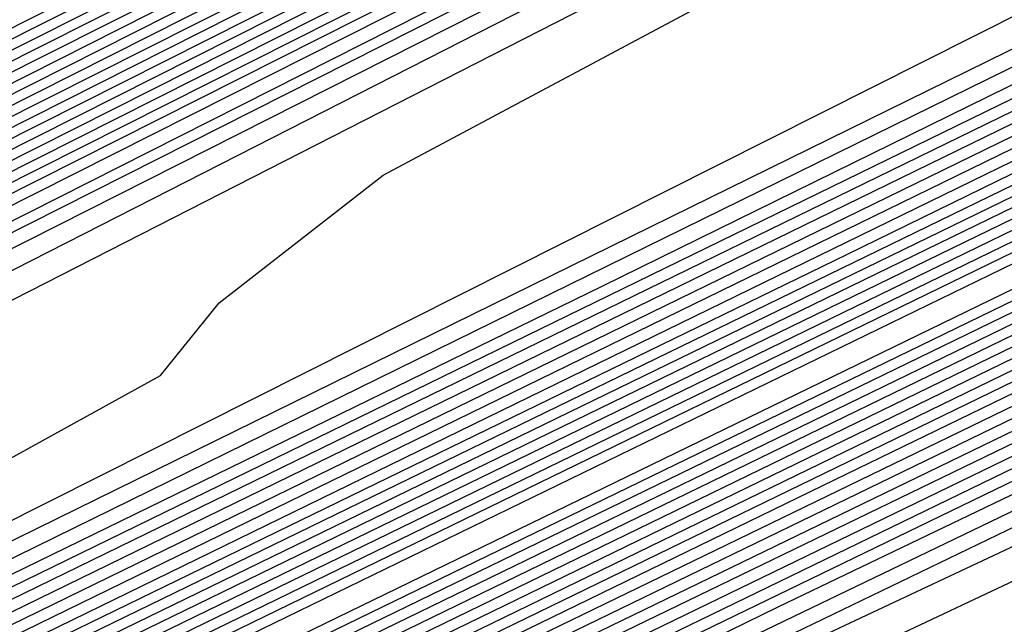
# Model space of a CAD drawing. Extents: x 3249832 to 3255657, y 13789405 to 13793316.
# Tile 485 of 656: x 3254736.616 to 3254738.053, y 13790597.997 to 13790598.88. Entities that reach past the tile are written whole.
import ezdxf

# ---------------------------------------------------------------- set-up
doc = ezdxf.new("R2010")
doc.units = 0
doc.header["$LTSCALE"] = 100
doc.header["$MEASUREMENT"] = 0
for name, color, linetype in [('GRATIO_CON', 10, 'CONTINUOUS'), ('GRATIO_ICON', 7, 'CONTINUOUS'), ('TARGETS_EAST', 7, 'CONTINUOUS')]:
    doc.layers.add(name, color=color, linetype=linetype)

# ---------------------------------------------------------------- blocks, each defined once
blk = doc.blocks.new('Gratio_032316_contours')
at = {"layer": 'GRATIO_CON', "color": 1, "linetype": 'Continuous', "flags": 128}
for points in [[(3254642.139, 13790551.7053), (3254660.6124, 13790560.6687), (3254682.3072, 13790571.2723), (3254700.7352, 13790580.305), (3254711.0317, 13790585.3564), (3254714.825, 13790587.2199), (3254715.3665, 13790587.4896), (3254715.3659, 13790587.4937), (3254715.3657, 13790587.4969), (3254715.3666, 13790587.4975), (3254715.9081, 13790587.7572), (3254719.6861, 13790589.589), (3254729.9352, 13790594.5687), (3254748.2689, 13790603.4881), (3254769.8147, 13790614.0012), (3254788.079, 13790622.9777)], [(3254643.9573, 13790552.6097), (3254661.9705, 13790561.3498), (3254683.1246, 13790571.6892), (3254701.0934, 13790580.4969), (3254711.1333, 13790585.4226), (3254714.8321, 13790587.2398), (3254715.3601, 13790587.5029), (3254715.3596, 13790587.5069), (3254715.3595, 13790587.5098), (3254715.3603, 13790587.5104), (3254715.8805, 13790587.7597), (3254719.5093, 13790589.5191), (3254729.3537, 13790594.3022), (3254746.9632, 13790602.8693), (3254767.6581, 13790612.9672), (3254785.2011, 13790621.5892)], [(3254645.7757, 13790553.5142), (3254663.3285, 13790562.0309), (3254683.9419, 13790572.1067), (3254701.4513, 13790580.6909), (3254711.2342, 13790585.4933), (3254714.8385, 13790587.2659), (3254715.3542, 13790587.5212), (3254715.853, 13790587.7617), (3254719.3325, 13790589.4492), (3254728.7721, 13790594.0356), (3254745.6576, 13790602.2505), (3254765.5015, 13790611.9331), (3254782.3232, 13790620.2006)], [(3254647.5941, 13790554.4186), (3254664.6865, 13790562.712), (3254684.7593, 13790572.5235), (3254701.8095, 13790580.8826), (3254711.336, 13790585.5591), (3254714.8458, 13790587.2852), (3254715.348, 13790587.5339), (3254715.8254, 13790587.7641), (3254719.1557, 13790589.3793), (3254728.1905, 13790593.7691), (3254744.3519, 13790601.6317), (3254763.3449, 13790610.8991), (3254779.4453, 13790618.8121)], [(3254651.2308, 13790556.2274), (3254667.4026, 13790564.0741), (3254686.3942, 13790573.3572), (3254702.526, 13790581.266), (3254711.5395, 13790585.6907), (3254714.8603, 13790587.3239), (3254715.3355, 13790587.5594), (3254715.7702, 13790587.7691), (3254718.8022, 13790589.2396), (3254727.0274, 13790593.236), (3254741.7406, 13790600.3941), (3254759.0318, 13790608.8311), (3254773.6894, 13790616.035)], [(3254653.0492, 13790557.1319), (3254668.7606, 13790564.7552), (3254687.2116, 13790573.774), (3254702.8843, 13790581.4577), (3254711.6412, 13790585.7564), (3254714.8676, 13790587.3433), (3254715.3293, 13790587.5721), (3254715.7426, 13790587.7716), (3254718.6254, 13790589.1697), (3254726.4458, 13790592.9695), (3254740.435, 13790599.7753), (3254756.8752, 13790607.7971), (3254770.8115, 13790614.6465), (3254778.5294, 13790618.5309)], [(3254646.2517, 13790553.9528), (3254654.8675, 13790558.0363), (3254670.1186, 13790565.4362), (3254688.0291, 13790574.1908), (3254703.2426, 13790581.6494), (3254711.743, 13790585.8222), (3254714.8749, 13790587.3627), (3254715.3231, 13790587.5848), (3254715.7151, 13790587.774), (3254718.4486, 13790589.0998), (3254725.8643, 13790592.703), (3254739.1294, 13790599.1565), (3254754.7186, 13790606.7631), (3254767.9336, 13790613.258), (3254775.252, 13790616.9413)], [(3254648.3232, 13790554.9771), (3254656.6859, 13790558.9407), (3254671.4766, 13790566.1173), (3254688.8465, 13790574.6076), (3254703.6008, 13790581.8411), (3254711.8447, 13790585.888), (3254714.8821, 13790587.382), (3254715.3169, 13790587.5976), (3254715.6875, 13790587.7765), (3254718.2718, 13790589.03), (3254725.2827, 13790592.4364), (3254737.8237, 13790598.5377), (3254752.562, 13790605.7291), (3254765.0557, 13790611.8694), (3254771.9746, 13790615.3518)], [(3254652.466, 13790557.0257), (3254660.3226, 13790560.7496), (3254674.1927, 13790567.4794), (3254690.4813, 13790575.4413), (3254704.3173, 13790582.2246), (3254712.0482, 13790586.0196), (3254714.8967, 13790587.4207), (3254715.3044, 13790587.623), (3254715.6323, 13790587.7815), (3254717.9183, 13790588.8903), (3254724.1196, 13790591.9033), (3254735.2124, 13790597.3001), (3254748.2489, 13790603.6611), (3254759.2998, 13790609.0924), (3254765.4198, 13790612.1726), (3254767.5973, 13790613.3706), (3254767.8046, 13790613.628), (3254767.8447, 13790613.807), (3254768.8446, 13790614.4523), (3254771.7623, 13790616.0293)], [(3254651.241, 13790556.5836), (3254654.5375, 13790558.0501), (3254662.141, 13790561.654), (3254675.5507, 13790568.1605), (3254691.2988, 13790575.8581), (3254704.6756, 13790582.4163), (3254712.1499, 13790586.0854), (3254714.904, 13790587.4401), (3254715.2982, 13790587.6357), (3254715.6047, 13790587.7839), (3254717.7415, 13790588.8204), (3254723.538, 13790591.6368), (3254733.9068, 13790596.6813), (3254746.0923, 13790602.627), (3254756.4219, 13790607.7038), (3254762.1424, 13790610.583), (3254764.1778, 13790611.7028), (3254764.3715, 13790611.9434), (3254764.4337, 13790612.1232), (3254765.5415, 13790612.8137), (3254768.7386, 13790614.5249), (3254774.566, 13790617.5186)], [(3254651.548, 13790556.8702), (3254653.3699, 13790557.6315), (3254656.6089, 13790559.0744), (3254663.9594, 13790562.5584), (3254676.9087, 13790568.8416), (3254692.1162, 13790576.2749), (3254705.0338, 13790582.608), (3254712.2517, 13790586.1512), (3254714.9112, 13790587.4594), (3254715.292, 13790587.6484), (3254715.5771, 13790587.7864), (3254717.5647, 13790588.7505), (3254722.9564, 13790591.3703), (3254732.6011, 13790596.0625), (3254743.9357, 13790601.593), (3254753.544, 13790606.3153), (3254758.865, 13790608.9934), (3254760.7582, 13790610.035), (3254760.9385, 13790610.2589), (3254761.0228, 13790610.4394), (3254762.2384, 13790611.1751), (3254765.7149, 13790613.0205), (3254772.0375, 13790616.2604)], [(3254678.2668, 13790569.5227), (3254692.9336, 13790576.6918), (3254705.3921, 13790582.7997), (3254712.3534, 13790586.217), (3254714.9185, 13790587.4788), (3254715.2858, 13790587.6612), (3254715.5496, 13790587.7889), (3254717.3879, 13790588.6807), (3254722.3749, 13790591.1037), (3254731.2955, 13790595.4436), (3254741.7791, 13790600.559), (3254750.666, 13790604.9267), (3254755.5876, 13790607.4038), (3254757.3387, 13790608.3672), (3254757.5054, 13790608.5743), (3254757.6118, 13790608.7556), (3254758.9353, 13790609.5366), (3254762.6912, 13790611.5161), (3254769.509, 13790615.0021), (3254777.6739, 13790619.1394)], [(3254680.9828, 13790570.8848), (3254694.5684, 13790577.5253), (3254706.1082, 13790583.1826), (3254712.556, 13790586.3474), (3254714.9315, 13790587.5159), (3254715.271, 13790587.6858), (3254715.2714, 13790587.6881), (3254715.2722, 13790587.6892), (3254715.2732, 13790587.689), (3254715.4944, 13790587.7945), (3254717.0344, 13790588.541), (3254721.2117, 13790590.5707), (3254728.6842, 13790594.206), (3254737.4659, 13790598.491), (3254744.9102, 13790602.1497), (3254749.0328, 13790604.2246), (3254750.4996, 13790605.0316), (3254750.6393, 13790605.2051), (3254750.7899, 13790605.388), (3254752.329, 13790606.2594), (3254756.6438, 13790608.5072), (3254764.4521, 13790612.4857), (3254773.7947, 13790617.2146)], [(3254682.3408, 13790571.5658), (3254695.3858, 13790577.9421), (3254706.4664, 13790583.3743), (3254712.6576, 13790586.4132), (3254714.9386, 13790587.5352), (3254715.2646, 13790587.6983), (3254715.2651, 13790587.7006), (3254715.2659, 13790587.7017), (3254715.267, 13790587.7016), (3254715.4668, 13790587.797), (3254716.8576, 13790588.4711), (3254720.6302, 13790590.3041), (3254727.3786, 13790593.5872), (3254735.3094, 13790597.457), (3254742.0323, 13790600.7611), (3254745.7554, 13790602.635), (3254747.0801, 13790603.3639), (3254747.2062, 13790603.5205), (3254747.379, 13790603.7042), (3254749.0259, 13790604.6209), (3254753.6201, 13790607.0028), (3254761.9237, 13790611.2275), (3254771.8551, 13790616.2521)], [(3254683.6989, 13790572.2469), (3254696.2032, 13790578.3589), (3254706.8246, 13790583.566), (3254712.7593, 13790586.4789), (3254714.9457, 13790587.5545), (3254715.2583, 13790587.7108), (3254715.2588, 13790587.7131), (3254715.2597, 13790587.7142), (3254715.2608, 13790587.7142), (3254715.4392, 13790587.7994), (3254716.6808, 13790588.4013), (3254720.0486, 13790590.0376), (3254726.0729, 13790592.9684), (3254733.1528, 13790596.423), (3254739.1543, 13790599.3726), (3254742.478, 13790601.0454), (3254743.6606, 13790601.6961), (3254743.7731, 13790601.8359), (3254743.968, 13790602.0204), (3254745.7228, 13790602.9823), (3254750.5964, 13790605.4984), (3254759.3952, 13790609.9692), (3254769.9155, 13790615.2897), (3254779.2011, 13790619.9784)], [(3254685.0569, 13790572.928), (3254697.0206, 13790578.7757), (3254707.1829, 13790583.7577), (3254712.8609, 13790586.5447), (3254714.9528, 13790587.5738), (3254715.2519, 13790587.7234), (3254715.2526, 13790587.7256), (3254715.2535, 13790587.7267), (3254715.2546, 13790587.7269), (3254715.4116, 13790587.8019), (3254716.504, 13790588.3314), (3254719.4671, 13790589.7711), (3254724.7673, 13790592.3496), (3254730.9962, 13790595.389), (3254736.2764, 13790597.9841), (3254739.2006, 13790599.4558), (3254740.241, 13790600.0283), (3254740.3401, 13790600.1513), (3254740.5571, 13790600.3366), (3254742.4197, 13790601.3437), (3254747.5727, 13790603.994), (3254756.8668, 13790608.711), (3254767.9759, 13790614.3273), (3254777.7802, 13790619.2776)], [(3254687.7729, 13790574.2901), (3254698.6554, 13790579.6094), (3254707.8993, 13790584.1411), (3254713.0642, 13790586.6762), (3254714.9671, 13790587.6123), (3254715.2393, 13790587.7484), (3254715.24, 13790587.7505), (3254715.241, 13790587.7518), (3254715.2422, 13790587.7521), (3254715.3565, 13790587.8068), (3254716.1504, 13790588.1917), (3254718.3039, 13790589.238), (3254722.156, 13790591.112), (3254726.683, 13790593.3209), (3254730.5206, 13790595.207), (3254732.6458, 13790596.2766), (3254733.4019, 13790596.6927), (3254733.4739, 13790596.7821), (3254733.7351, 13790596.969), (3254735.8135, 13790598.0666), (3254741.5253, 13790600.9852), (3254751.8099, 13790606.1945), (3254764.0967, 13790612.4024), (3254774.9383, 13790617.8759)], [(3254689.131, 13790574.9712), (3254699.4729, 13790580.0262), (3254708.2575, 13790584.3328), (3254713.1658, 13790586.742), (3254714.9742, 13790587.6316), (3254715.2329, 13790587.761), (3254715.2337, 13790587.763), (3254715.2348, 13790587.7643), (3254715.2359, 13790587.7648), (3254715.3289, 13790587.8092), (3254715.9737, 13790588.1218), (3254717.7224, 13790588.9714), (3254720.8504, 13790590.4932), (3254724.5264, 13790592.2869), (3254727.6426, 13790593.8185), (3254729.3684, 13790594.687), (3254729.9824, 13790595.0249), (3254730.0409, 13790595.0975), (3254730.3242, 13790595.2852), (3254732.5104, 13790596.428), (3254738.5016, 13790599.4807), (3254749.2814, 13790604.9363), (3254762.1571, 13790611.44), (3254773.5174, 13790617.1751)], [(3254690.489, 13790575.6522), (3254700.2903, 13790580.443), (3254708.6157, 13790584.5245), (3254713.2674, 13790586.8077), (3254714.9813, 13790587.6509), (3254715.2266, 13790587.7735), (3254715.2275, 13790587.7755), (3254715.2286, 13790587.7768), (3254715.2297, 13790587.7774), (3254715.3013, 13790587.8117), (3254715.7969, 13790588.0519), (3254717.1408, 13790588.7049), (3254719.5447, 13790589.8744), (3254722.3699, 13790591.2529), (3254724.7647, 13790592.4299), (3254726.091, 13790593.0974), (3254726.5629, 13790593.3571), (3254726.6078, 13790593.4129), (3254726.9132, 13790593.6014), (3254729.2072, 13790594.7894), (3254735.4779, 13790597.9763), (3254746.753, 13790603.6781), (3254760.2175, 13790610.4776), (3254772.0965, 13790616.4743)], [(3254691.847, 13790576.3333), (3254701.1077, 13790580.8598), (3254708.9739, 13790584.7162), (3254713.3691, 13790586.8735), (3254714.9885, 13790587.6701), (3254715.2202, 13790587.7861), (3254715.2212, 13790587.788), (3254715.2224, 13790587.7893), (3254715.2235, 13790587.79), (3254715.2737, 13790587.8141), (3254715.6201, 13790587.9821), (3254716.5592, 13790588.4384), (3254718.2391, 13790589.2556), (3254720.2133, 13790590.2189), (3254721.8868, 13790591.0414), (3254722.8136, 13790591.5079), (3254723.1433, 13790591.6893), (3254723.1747, 13790591.7283), (3254723.5023, 13790591.9176), (3254725.9041, 13790593.1509), (3254732.4543, 13790596.4719), (3254744.2245, 13790602.4199), (3254758.2779, 13790609.5152)], [(3254687.5981, 13790574.316), (3254694.5631, 13790577.6954), (3254702.7425, 13790581.6935), (3254709.6903, 13790585.0996), (3254713.5723, 13790587.005), (3254715.0027, 13790587.7087), (3254715.2076, 13790587.8111), (3254715.2155, 13790587.8162), (3254715.2646, 13790587.8408), (3254715.3952, 13790587.9046), (3254715.6275, 13790588.0179), (3254715.8997, 13790588.1512), (3254716.1297, 13790588.2654), (3254716.6303, 13790588.5199), (3254719.2939, 13790589.8681), (3254726.4082, 13790593.462), (3254739.168, 13790599.9031), (3254754.3988, 13790607.5903), (3254767.8337, 13790614.3719), (3254776.2164, 13790618.6078)], [(3254651.0069, 13790556.9616), (3254655.5123, 13790559.1072), (3254661.3217, 13790561.894), (3254668.1197, 13790565.1602), (3254674.8023, 13790568.3631), (3254680.0684, 13790570.8643), (3254683.1747, 13790572.3015), (3254685.6089, 13790573.4148), (3254689.4165, 13790575.2204), (3254695.9211, 13790578.3765), (3254703.5599, 13790582.1103), (3254710.0485, 13790585.2913), (3254713.674, 13790587.0708), (3254715.0098, 13790587.728), (3254715.2012, 13790587.8237), (3254715.5767, 13790588.0145), (3254718.1988, 13790589.3384), (3254725.3135, 13790592.9288), (3254738.0825, 13790599.3724), (3254753.3307, 13790607.0675), (3254766.7985, 13790613.8657), (3254775.2332, 13790618.1281)], [(3254651.9652, 13790557.4392), (3254656.6382, 13790559.6653), (3254662.6638, 13790562.5558), (3254669.7147, 13790565.9438), (3254676.6453, 13790569.2668), (3254682.1055, 13790571.8639), (3254685.3036, 13790573.3493), (3254687.6804, 13790574.4392), (3254691.2349, 13790576.1249), (3254697.2791, 13790579.0576), (3254704.3773, 13790582.5271), (3254710.4067, 13790585.483), (3254713.7756, 13790587.1366), (3254715.0169, 13790587.7472), (3254715.1948, 13790587.8363), (3254715.5637, 13790588.0238), (3254718.1399, 13790589.3246), (3254725.1298, 13790592.8522), (3254737.6771, 13790599.1838), (3254752.6727, 13790606.7516), (3254765.9448, 13790613.4511), (3254774.3039, 13790617.6754)], [(3254652.9236, 13790557.9168), (3254657.7641, 13790560.2233), (3254664.0059, 13790563.2177), (3254671.3097, 13790566.7274), (3254678.4883, 13790570.1706), (3254684.1427, 13790572.8635), (3254687.4325, 13790574.3972), (3254689.7518, 13790575.4635), (3254693.0532, 13790577.0293), (3254698.6371, 13790579.7386), (3254705.1948, 13790582.9439), (3254710.7649, 13790585.6747), (3254713.8772, 13790587.2023), (3254715.024, 13790587.7665), (3254715.1884, 13790587.8489), (3254715.5508, 13790588.0331), (3254718.0809, 13790589.3107), (3254724.9462, 13790592.7755), (3254737.2717, 13790598.9953), (3254752.0148, 13790606.4357), (3254765.0911, 13790613.0365), (3254773.3746, 13790617.2228)], [(3254651.3, 13790557.2133), (3254654.8403, 13790558.872), (3254660.0158, 13790561.3394), (3254666.6901, 13790564.5414), (3254674.4997, 13790568.2945), (3254682.1743, 13790571.9781), (3254688.2171, 13790574.8626), (3254691.6904, 13790576.4929), (3254693.8947, 13790577.5121), (3254696.69, 13790578.8381), (3254701.3532, 13790581.1008), (3254706.8296, 13790583.7776), (3254711.4814, 13790586.0581), (3254714.0805, 13790587.3339), (3254715.0382, 13790587.8051), (3254715.1756, 13790587.8741), (3254715.5248, 13790588.0517), (3254717.9631, 13790589.2831), (3254724.5788, 13790592.6221), (3254736.4608, 13790598.6182), (3254750.699, 13790605.8039), (3254763.3837, 13790612.2073), (3254771.5159, 13790616.3175)], [(3254652.1439, 13790557.6356), (3254655.7986, 13790559.3495), (3254661.1417, 13790561.8975), (3254668.0321, 13790565.2032), (3254676.0946, 13790569.078), (3254684.0173, 13790572.8819), (3254690.2542, 13790575.8622), (3254693.8193, 13790577.5407), (3254695.9661, 13790578.5364), (3254698.5083, 13790579.7426), (3254702.7112, 13790581.7819), (3254707.647, 13790584.1944), (3254711.8396, 13790586.2498), (3254714.1821, 13790587.3996), (3254715.0454, 13790587.8244), (3254715.1692, 13790587.8867), (3254715.5119, 13790588.061), (3254717.9042, 13790589.2693), (3254724.3952, 13790592.5454), (3254736.0554, 13790598.4297), (3254750.0411, 13790605.488), (3254762.53, 13790611.7927), (3254770.5866, 13790615.8649), (3254774.8217, 13790618.021)], [(3254692.2914, 13790576.8618), (3254695.9482, 13790578.5886), (3254698.0375, 13790579.5607), (3254700.3267, 13790580.647), (3254704.0693, 13790582.4629), (3254708.4644, 13790584.6112), (3254712.1978, 13790586.4415), (3254714.2838, 13790587.4654), (3254715.0525, 13790587.8436), (3254715.1628, 13790587.899), (3254715.1638, 13790587.9005), (3254715.1651, 13790587.902), (3254715.1662, 13790587.9033), (3254715.5018, 13790588.0733), (3254717.8471, 13790589.2573), (3254724.2124, 13790592.4695), (3254735.6502, 13790598.2414), (3254749.3832, 13790605.1722), (3254761.6763, 13790611.3781), (3254769.6572, 13790615.4123), (3254773.9041, 13790617.5743)], [(3254687.7034, 13790574.6894), (3254694.3286, 13790577.8614), (3254698.0771, 13790579.6365), (3254700.109, 13790580.5851), (3254702.1451, 13790581.5514), (3254705.4273, 13790583.144), (3254709.2818, 13790585.0281), (3254712.556, 13790586.6332), (3254714.3854, 13790587.5311), (3254715.0596, 13790587.8629), (3254715.1564, 13790587.9115), (3254715.1574, 13790587.913), (3254715.1587, 13790587.9145), (3254715.1597, 13790587.9158), (3254715.4888, 13790588.0826), (3254717.7882, 13790589.2435), (3254724.0287, 13790592.3929), (3254735.2448, 13790598.0529), (3254748.7253, 13790604.8563), (3254760.8226, 13790610.9635), (3254768.7279, 13790614.9597), (3254772.9866, 13790617.1276)], [(3254691.3894, 13790576.4969), (3254698.4029, 13790579.8606), (3254702.3349, 13790581.7322), (3254704.2518, 13790582.6337), (3254705.7818, 13790583.3603), (3254708.1433, 13790584.5061), (3254710.9167, 13790585.8617), (3254713.2724, 13790587.0166), (3254714.5887, 13790587.6627), (3254715.0738, 13790587.9014), (3254715.1436, 13790587.9366), (3254715.1446, 13790587.938), (3254715.1458, 13790587.9395), (3254715.1469, 13790587.941), (3254715.4628, 13790588.1013), (3254717.6703, 13790589.2159), (3254723.6614, 13790592.2395), (3254734.4339, 13790597.6758), (3254747.4094, 13790604.2245), (3254759.1152, 13790610.1344), (3254766.8692, 13790614.0544), (3254771.1515, 13790616.2343)], [(3254684.0695, 13790572.9958), (3254693.2324, 13790577.4007), (3254700.4401, 13790580.8601), (3254704.4638, 13790582.78), (3254706.3233, 13790583.658), (3254707.6001, 13790584.2647), (3254709.5014, 13790585.1872), (3254711.7343, 13790586.2788), (3254713.6314, 13790587.2092), (3254714.6921, 13790587.7304), (3254715.0837, 13790587.9238), (3254715.1405, 13790587.9531), (3254715.4499, 13790588.1105), (3254717.6114, 13790589.2021), (3254723.4777, 13790592.1629), (3254734.0285, 13790597.4873), (3254746.7515, 13790603.9086), (3254758.2615, 13790609.7198), (3254765.9399, 13790613.6018), (3254770.2339, 13790615.7876), (3254772.3576, 13790616.8983)], [(3254685.6645, 13790573.7793), (3254695.0754, 13790578.3044), (3254702.4773, 13790581.8597), (3254706.5928, 13790583.8279), (3254708.3947, 13790584.6823), (3254709.4185, 13790585.1691), (3254710.8594, 13790585.8683), (3254712.5517, 13790586.6956), (3254713.9896, 13790587.4009), (3254714.7937, 13790587.7962), (3254715.0908, 13790587.9432), (3254715.1341, 13790587.9658), (3254715.4369, 13790588.1198), (3254717.5524, 13790589.1883), (3254723.294, 13790592.0862), (3254733.6231, 13790597.2988), (3254746.0936, 13790603.5927), (3254757.4078, 13790609.3052), (3254765.0105, 13790613.1491), (3254769.3164, 13790615.3409), (3254771.4825, 13790616.4728)], [(3254687.2595, 13790574.5629), (3254696.9184, 13790579.2082), (3254704.5144, 13790582.8593), (3254708.7217, 13790584.8757), (3254710.4661, 13790585.7067), (3254711.2369, 13790586.0736), (3254712.2174, 13790586.5494), (3254713.3691, 13790587.1124), (3254714.3478, 13790587.5926), (3254714.8953, 13790587.862), (3254715.0978, 13790587.9625), (3254715.1276, 13790587.9785), (3254715.4239, 13790588.1292), (3254717.4935, 13790589.1745), (3254723.1104, 13790592.0095), (3254733.2176, 13790597.1102), (3254745.4357, 13790603.2768), (3254756.5541, 13790608.8906), (3254764.0812, 13790612.6965), (3254768.3988, 13790614.8943), (3254770.6075, 13790616.0472), (3254771.7108, 13790616.6657)], [(3254690.4495, 13790576.13), (3254700.6044, 13790581.0157), (3254708.5888, 13790584.8585), (3254712.9795, 13790586.9715), (3254714.609, 13790587.7553), (3254714.8736, 13790587.8824), (3254714.9335, 13790587.9115), (3254715.004, 13790587.9462), (3254715.0642, 13790587.9761), (3254715.0986, 13790587.9937), (3254715.112, 13790588.0013), (3254715.1148, 13790588.0038), (3254715.3979, 13790588.1479), (3254717.3756, 13790589.147), (3254722.743, 13790591.8562), (3254732.4068, 13790596.7332), (3254744.1198, 13790602.645), (3254754.8468, 13790608.0614), (3254762.2225, 13790611.7913), (3254766.5637, 13790614.0009), (3254768.8573, 13790615.1961), (3254770.0169, 13790615.8415), (3254770.6619, 13790616.237), (3254771.3382, 13790616.6417)], [(3254691.3246, 13790576.5671), (3254701.2561, 13790581.3455), (3254709.0349, 13790585.09), (3254713.3077, 13790587.1475), (3254714.8826, 13790587.9066), (3254715.1084, 13790588.0164), (3254715.3849, 13790588.1572), (3254717.3167, 13790589.1332), (3254722.5594, 13790591.7795), (3254732.0013, 13790596.5446), (3254743.4619, 13790602.3291), (3254753.9931, 13790607.6468), (3254761.2932, 13790611.3386), (3254765.6461, 13790613.5543), (3254767.9823, 13790614.7706), (3254769.17, 13790615.4294), (3254769.8305, 13790615.8319), (3254770.5233, 13790616.2441), (3254771.6468, 13790616.8582)]]:
    blk.add_lwpolyline(points, dxfattribs=at)
at = {"layer": 'GRATIO_CON', "color": 5, "linetype": 'Continuous', "flags": 128}
for points in [[(3254645.4599, 13790553.036), (3254663.069, 13790561.7623), (3254683.7862, 13790571.9554), (3254701.3959, 13790580.5965), (3254711.2365, 13790585.4241), (3254714.8618, 13790587.205), (3254715.3792, 13790587.4629), (3254715.3785, 13790587.4674), (3254715.3782, 13790587.4709), (3254715.379, 13790587.4719), (3254715.9133, 13790587.7279), (3254719.64, 13790589.5343), (3254729.7495, 13790594.4457), (3254747.8375, 13790603.2357), (3254769.1201, 13790613.5531), (3254787.2186, 13790622.2657)], [(3254649.9599, 13790555.2348), (3254666.4373, 13790563.4004), (3254685.823, 13790572.9383), (3254702.301, 13790581.0241), (3254711.5092, 13790585.5415), (3254714.9015, 13790587.208), (3254715.3856, 13790587.4496), (3254715.3848, 13790587.4542), (3254715.3844, 13790587.458), (3254715.3852, 13790587.4591), (3254715.9013, 13790587.7061), (3254719.4996, 13790589.4499), (3254729.2606, 13790594.1916), (3254746.7248, 13790602.6782), (3254767.2733, 13790612.6396), (3254784.7474, 13790621.0516)], [(3254645.8078, 13790553.0477), (3254654.4599, 13790557.4337), (3254669.8056, 13790565.0385), (3254687.8597, 13790573.9222), (3254703.2055, 13790581.4548), (3254711.7805, 13790585.6657), (3254714.9395, 13790587.2206), (3254715.3915, 13790587.4448), (3254715.8892, 13790587.6839), (3254719.3592, 13790589.3654), (3254728.7717, 13790593.9374), (3254745.612, 13790602.1206), (3254765.4264, 13790611.7261), (3254782.2763, 13790619.8376)], [(3254650.9146, 13790555.5543), (3254658.9599, 13790559.6325), (3254673.1739, 13790566.6765), (3254689.8966, 13790574.9051), (3254704.1107, 13790581.8824), (3254712.0533, 13790585.783), (3254714.9794, 13790587.2235), (3254715.3982, 13790587.4313), (3254715.8776, 13790587.6614), (3254719.2191, 13790589.2805), (3254728.2829, 13790593.683), (3254744.4993, 13790601.563), (3254763.5796, 13790610.8126), (3254779.8051, 13790618.6235)], [(3254649.0895, 13790554.2614), (3254654.3182, 13790556.9458), (3254657.5919, 13790558.6919), (3254661.1283, 13790560.5677), (3254667.9599, 13790564.0302), (3254679.9106, 13790569.9526), (3254693.9704, 13790576.8709), (3254705.921, 13790582.737), (3254712.5988, 13790586.0165), (3254715.0585, 13790587.2285), (3254715.4093, 13790587.4057), (3254715.4091, 13790587.4086), (3254715.4097, 13790587.4091), (3254715.4114, 13790587.4072), (3254715.8544, 13790587.617), (3254718.939, 13790589.1106), (3254727.3053, 13790593.1741), (3254742.2739, 13790600.4477), (3254759.8859, 13790608.9855), (3254774.8628, 13790616.1954)], [(3254652.9316, 13790556.1611), (3254659.0279, 13790559.2737), (3254662.7531, 13790561.2358), (3254666.2352, 13790563.0744), (3254672.4599, 13790566.2291), (3254683.2789, 13790571.5906), (3254696.0073, 13790577.8537), (3254706.8262, 13790583.1644), (3254712.8717, 13790586.1333), (3254715.0984, 13790587.2306), (3254715.416, 13790587.3911), (3254715.416, 13790587.3939), (3254715.4167, 13790587.3946), (3254715.4184, 13790587.393), (3254715.843, 13790587.5942), (3254718.799, 13790589.0255), (3254726.8166, 13790592.9197), (3254741.1612, 13790599.8901), (3254758.039, 13790608.072), (3254772.3917, 13790614.9813)], [(3254648.5889, 13790553.912), (3254656.7738, 13790558.0608), (3254663.7375, 13790561.6017), (3254667.9142, 13790563.7796), (3254671.342, 13790565.581), (3254676.9599, 13790568.4279), (3254686.6472, 13790573.2286), (3254698.0442, 13790578.8366), (3254707.7315, 13790583.5918), (3254713.1445, 13790586.2502), (3254715.1383, 13790587.2327), (3254715.4228, 13790587.3765), (3254715.4229, 13790587.3793), (3254715.4236, 13790587.3802), (3254715.4253, 13790587.3788), (3254715.8315, 13790587.5713), (3254718.659, 13790588.9404), (3254726.3278, 13790592.6653), (3254740.0485, 13790599.3324), (3254756.1922, 13790607.1585), (3254769.9205, 13790613.7673), (3254777.6832, 13790617.4194)], [(3254651.4104, 13790555.3035), (3254660.616, 13790559.9605), (3254668.4472, 13790563.9297), (3254673.0754, 13790566.3235), (3254676.4489, 13790568.0877), (3254681.4599, 13790570.6267), (3254690.0155, 13790574.8666), (3254700.0811, 13790579.8195), (3254708.6367, 13790584.0191), (3254713.4173, 13790586.367), (3254715.1783, 13790587.2348), (3254715.4296, 13790587.362), (3254715.4297, 13790587.3647), (3254715.4306, 13790587.3657), (3254715.4323, 13790587.3646), (3254715.8201, 13790587.5485), (3254718.5189, 13790588.8554), (3254725.8391, 13790592.4108), (3254738.9357, 13790598.7748), (3254754.3453, 13790606.2449), (3254767.4494, 13790612.5532), (3254774.8722, 13790616.0455)], [(3254647.5106, 13790553.2224), (3254657.0534, 13790558.0863), (3254668.3003, 13790563.7598), (3254677.8665, 13790568.5857), (3254683.3978, 13790571.4112), (3254686.6626, 13790573.101), (3254690.46, 13790575.0244), (3254696.7522, 13790578.1426), (3254704.1549, 13790581.7852), (3254710.4471, 13790584.8739), (3254713.963, 13790586.6006), (3254715.2582, 13790587.2389), (3254715.4431, 13790587.3328), (3254715.4435, 13790587.3354), (3254715.4445, 13790587.3367), (3254715.4462, 13790587.3361), (3254715.7971, 13790587.5028), (3254718.2389, 13790588.6852), (3254724.8615, 13790591.9019), (3254736.7103, 13790597.6595), (3254750.6516, 13790604.4179), (3254762.5071, 13790610.1251), (3254769.2501, 13790613.2977), (3254772.4608, 13790614.7267)], [(3254691.7695, 13790575.6077), (3254694.96, 13790577.2233), (3254700.1205, 13790579.7806), (3254706.1918, 13790582.7681), (3254711.3523, 13790585.3012), (3254714.2359, 13790586.7174), (3254715.2981, 13790587.241), (3254715.4499, 13790587.3183), (3254715.4504, 13790587.3208), (3254715.4515, 13790587.3223), (3254715.4532, 13790587.3219), (3254715.7857, 13790587.4799), (3254718.0989, 13790588.6002), (3254724.3728, 13790591.6475), (3254735.5976, 13790597.1019), (3254748.8048, 13790603.5044), (3254760.036, 13790608.911), (3254766.439, 13790611.9238), (3254769.587, 13790613.3281), (3254772.1591, 13790614.4553)], [(3254687.2858, 13790573.2417), (3254693.7202, 13790576.4989), (3254696.8763, 13790578.1144), (3254699.46, 13790579.4221), (3254703.4888, 13790581.4187), (3254708.2287, 13790583.751), (3254712.2575, 13790585.7286), (3254714.5087, 13790586.8342), (3254715.338, 13790587.2431), (3254715.4567, 13790587.3037), (3254715.4573, 13790587.3062), (3254715.4584, 13790587.3078), (3254715.4602, 13790587.3077), (3254715.7742, 13790587.4571), (3254717.9589, 13790588.5151), (3254723.884, 13790591.393), (3254734.4849, 13790596.5443), (3254746.9579, 13790602.5908), (3254757.5648, 13790607.6969), (3254763.628, 13790610.5499), (3254766.7132, 13790611.9296), (3254769.4468, 13790613.139), (3254773.8018, 13790615.1582)], [(3254691.9954, 13790575.5697), (3254698.8813, 13790579.0427), (3254701.9832, 13790580.621), (3254703.96, 13790581.621), (3254706.8571, 13790583.0567), (3254710.2655, 13790584.7338), (3254713.1627, 13790586.1559), (3254714.7816, 13790586.951), (3254715.378, 13790587.2452), (3254715.4634, 13790587.2891), (3254715.4641, 13790587.2915), (3254715.4654, 13790587.2933), (3254715.4671, 13790587.2935), (3254715.7628, 13790587.4342), (3254717.8189, 13790588.43), (3254723.3953, 13790591.1386), (3254733.3722, 13790595.9866), (3254745.1111, 13790601.6773), (3254755.0937, 13790606.4829), (3254760.817, 13790609.176), (3254763.8393, 13790610.531), (3254766.7345, 13790611.8227), (3254771.4153, 13790614)], [(3254687.5111, 13790573.2582), (3254701.4147, 13790580.2257), (3254709.2037, 13790584.1304), (3254712.1969, 13790585.6344), (3254712.96, 13790586.0188), (3254713.5937, 13790586.3332), (3254714.3394, 13790586.7008), (3254714.9737, 13790587.0132), (3254715.3288, 13790587.1891), (3254715.4606, 13790587.2552), (3254715.4811, 13790587.2651), (3254715.7399, 13790587.3885), (3254717.5388, 13790588.2599), (3254722.4177, 13790590.6297), (3254731.1468, 13790594.8713), (3254741.4174, 13790599.8502), (3254750.1514, 13790604.0547), (3254755.1949, 13790606.4282), (3254758.0917, 13790607.7338), (3254761.31, 13790609.19), (3254766.6422, 13790611.6836), (3254773.1773, 13790614.7751)], [(3254650.9017, 13790554.6653), (3254658.8371, 13790558.7771), (3254673.0892, 13790565.9887), (3254689.8746, 13790574.4203), (3254704.1484, 13790581.5711), (3254712.1263, 13790585.5666), (3254715.0665, 13790587.04), (3254715.4881, 13790587.251), (3254715.7284, 13790587.3657), (3254717.3988, 13790588.1749), (3254721.929, 13790590.3752), (3254730.0341, 13790594.3137), (3254739.5705, 13790598.9367), (3254747.6802, 13790602.8407), (3254752.3838, 13790605.0543), (3254755.2179, 13790606.3353), (3254758.5977, 13790607.8737), (3254764.2556, 13790610.5253), (3254771.1907, 13790613.8082)], [(3254652.1037, 13790555.2502), (3254659.8925, 13790559.2859), (3254673.8812, 13790566.3638), (3254690.3563, 13790574.639), (3254704.3657, 13790581.6567), (3254712.195, 13790585.5772), (3254715.0794, 13790587.0229), (3254715.4916, 13790587.2315), (3254715.4923, 13790587.2341), (3254715.4936, 13790587.2363), (3254715.4952, 13790587.2371), (3254715.717, 13790587.343), (3254717.2588, 13790588.0898), (3254721.4402, 13790590.1208), (3254728.9214, 13790593.7561), (3254737.7237, 13790598.0232), (3254745.2091, 13790601.6266), (3254749.5728, 13790603.6804), (3254752.344, 13790604.9367), (3254755.8855, 13790606.5574), (3254761.8691, 13790609.3671), (3254769.2041, 13790612.8413), (3254776.1088, 13790616.118)], [(3254650.5295, 13790554.2765), (3254653.3056, 13790555.8352), (3254660.9478, 13790559.7949), (3254674.6731, 13790566.7396), (3254690.838, 13790574.8591), (3254704.5835, 13790581.7451), (3254712.2651, 13790585.5926), (3254715.0949, 13790587.012), (3254715.4992, 13790587.2173), (3254715.4997, 13790587.2202), (3254715.5008, 13790587.2224), (3254715.5022, 13790587.2231), (3254715.7056, 13790587.3202), (3254717.1188, 13790588.0047), (3254720.9515, 13790589.8664), (3254727.8087, 13790593.1984), (3254735.8769, 13790597.1097), (3254742.7379, 13790600.4126), (3254746.7617, 13790602.3065), (3254749.4702, 13790603.5381), (3254753.1732, 13790605.2411), (3254759.4825, 13790608.2089), (3254767.2174, 13790611.8744), (3254774.4989, 13790615.3301)], [(3254653.0399, 13790555.5064), (3254655.7096, 13790557.0052), (3254663.0585, 13790560.8129), (3254676.257, 13790567.4911), (3254691.8012, 13790575.2992), (3254705.0188, 13790581.9215), (3254712.405, 13790585.6223), (3254715.1255, 13790586.9884), (3254715.5137, 13790587.187), (3254715.5139, 13790587.1907), (3254715.5149, 13790587.1935), (3254715.5162, 13790587.1948), (3254715.6827, 13790587.2745), (3254716.8387, 13790587.8346), (3254719.9739, 13790589.3575), (3254725.5832, 13790592.0832), (3254732.1832, 13790595.2826), (3254737.7956, 13790597.9844), (3254741.1396, 13790599.5586), (3254743.7225, 13790600.741), (3254747.7487, 13790602.6085), (3254754.7095, 13790605.8925), (3254763.2441, 13790609.9406), (3254771.2789, 13790613.7544)], [(3254692.2829, 13790575.5193), (3254705.2366, 13790582.0098), (3254712.4751, 13790585.6374), (3254715.1409, 13790586.9771), (3254715.5211, 13790587.1724), (3254715.5211, 13790587.1764), (3254715.522, 13790587.1793), (3254715.5233, 13790587.1807), (3254715.6712, 13790587.2517), (3254716.6987, 13790587.7496), (3254719.4852, 13790589.103), (3254724.4705, 13790591.5255), (3254730.3363, 13790594.3691), (3254735.3245, 13790596.7704), (3254738.3286, 13790598.1847), (3254740.8487, 13790599.3424), (3254745.0364, 13790601.2922), (3254752.3229, 13790604.7343), (3254761.2575, 13790608.9736), (3254769.6689, 13790612.9665), (3254775.8378, 13790615.8811)]]:
    blk.add_lwpolyline(points, dxfattribs=at)
at = {"layer": 'GRATIO_ICON', "color": 7, "linetype": 'Continuous', "flags": 128}
for points in [[(3254649.4124, 13790555.323), (3254666.0445, 13790563.393), (3254685.5768, 13790572.9403), (3254702.1678, 13790581.0743), (3254711.4377, 13790585.6249), (3254714.8531, 13790587.3046), (3254715.3418, 13790587.5467), (3254715.7978, 13790587.7666), (3254718.979, 13790589.3094), (3254727.609, 13790593.5026), (3254743.0463, 13790601.0129), (3254761.1884, 13790609.8651), (3254776.5674, 13790617.4236)], [(3254650.3946, 13790556.0014), (3254658.5043, 13790559.8452), (3254672.8347, 13790566.7984), (3254689.6639, 13790575.0245), (3254703.9591, 13790582.0328), (3254711.9464, 13790585.9538), (3254714.8894, 13790587.4014), (3254715.3107, 13790587.6103), (3254715.6599, 13790587.779), (3254718.095, 13790588.9601), (3254724.7011, 13790592.1699), (3254736.5181, 13790597.9189), (3254750.4054, 13790604.6951), (3254762.1777, 13790610.4809), (3254768.6972, 13790613.7622), (3254771.0169, 13790615.0384), (3254771.2377, 13790615.3126)], [(3254679.6248, 13790570.2037), (3254693.751, 13790577.1084), (3254705.75, 13790582.9909), (3254712.4544, 13790586.2816), (3254714.9243, 13790587.4967), (3254715.2773, 13790587.6732), (3254715.2777, 13790587.6756), (3254715.2784, 13790587.6767), (3254715.2794, 13790587.6764), (3254715.5219, 13790587.7921), (3254717.2111, 13790588.6109), (3254721.7933, 13790590.8372), (3254729.9899, 13790594.8248), (3254739.6225, 13790599.525), (3254747.7881, 13790603.5382), (3254752.3102, 13790605.8142), (3254753.9192, 13790606.6994), (3254754.0723, 13790606.8897), (3254754.2009, 13790607.0718), (3254755.6321, 13790607.898), (3254759.6675, 13790610.0116), (3254766.9806, 13790613.7439), (3254775.7343, 13790618.177)], [(3254686.4149, 13790573.609), (3254697.838, 13790579.1925), (3254707.5411, 13790583.9494), (3254712.9625, 13790586.6105), (3254714.96, 13790587.593), (3254715.2456, 13790587.7359), (3254715.2463, 13790587.7381), (3254715.2473, 13790587.7393), (3254715.2484, 13790587.7395), (3254715.384, 13790587.8043), (3254716.3272, 13790588.2615), (3254718.8855, 13790589.5045), (3254723.4617, 13790591.7308), (3254728.8396, 13790594.355), (3254733.3985, 13790596.5955), (3254735.9232, 13790597.8662), (3254736.8215, 13790598.3605), (3254736.907, 13790598.4667), (3254737.1461, 13790598.6528), (3254739.1166, 13790599.7051), (3254744.549, 13790602.4896), (3254754.3383, 13790607.4528), (3254766.0363, 13790613.3649), (3254776.3593, 13790618.5768)], [(3254685.7798, 13790573.4116), (3254693.205, 13790577.0144), (3254701.9251, 13790581.2767), (3254709.3321, 13790584.9079), (3254713.4707, 13790586.9393), (3254714.9956, 13790587.6894), (3254715.2139, 13790587.7986), (3254715.2149, 13790587.8005), (3254715.2162, 13790587.8019), (3254715.2173, 13790587.8026), (3254715.2461, 13790587.8166), (3254715.4433, 13790587.9122), (3254715.9777, 13790588.1718), (3254716.9333, 13790588.637), (3254718.0552, 13790589.1862), (3254719.0038, 13790589.6573), (3254719.8847, 13790590.1096), (3254722.5847, 13790591.4891), (3254729.4359, 13790594.9632), (3254741.6976, 13790601.1604), (3254756.3385, 13790608.5526), (3254769.2546, 13790615.0727), (3254777.3138, 13790619.1453)], [(3254650.456, 13790556.7909), (3254653.8819, 13790558.3944), (3254658.8899, 13790560.7814), (3254665.348, 13790563.8795), (3254672.9047, 13790567.5109), (3254680.3313, 13790571.0744), (3254686.1799, 13790573.8631), (3254689.5614, 13790575.445), (3254691.8232, 13790576.4878), (3254694.8716, 13790577.9337), (3254699.9952, 13790580.4197), (3254706.0122, 13790583.3608), (3254711.1231, 13790585.8664), (3254713.9789, 13790587.2681), (3254715.0311, 13790587.7858), (3254715.182, 13790587.8615), (3254715.5378, 13790588.0424), (3254718.022, 13790589.2969), (3254724.7625, 13790592.6988), (3254736.8662, 13790598.8068), (3254751.3569, 13790606.1198), (3254764.2374, 13790612.6219), (3254772.4452, 13790616.7702)], [(3254689.5464, 13790575.5932), (3254696.3658, 13790578.861), (3254700.206, 13790580.6843), (3254702.1804, 13790581.6094), (3254703.9634, 13790582.4559), (3254706.7853, 13790583.8251), (3254710.0993, 13790585.4449), (3254712.9142, 13790586.8249), (3254714.487, 13790587.5969), (3254715.0667, 13790587.8821), (3254715.15, 13790587.924), (3254715.151, 13790587.9255), (3254715.1523, 13790587.927), (3254715.1533, 13790587.9284), (3254715.4758, 13790588.0919), (3254717.7293, 13790589.2297), (3254723.845, 13790592.3162), (3254734.8393, 13790597.8643), (3254748.0673, 13790604.5404), (3254759.9689, 13790610.549), (3254767.7985, 13790614.507), (3254772.069, 13790616.681)], [(3254652.4307, 13790556.1481), (3254656.0215, 13790558.061), (3254663.4599, 13790561.8314), (3254676.5423, 13790568.3146), (3254691.9335, 13790575.888), (3254705.0159, 13790582.3099), (3254712.3263, 13790585.9001), (3254715.0195, 13790587.2261), (3254715.4051, 13790587.4175), (3254715.8661, 13790587.6387), (3254719.079, 13790589.1955), (3254727.7941, 13790593.4286), (3254743.3866, 13790601.0054), (3254761.7327, 13790609.8991), (3254777.334, 13790617.4094)], [(3254688.8545, 13790575.3465), (3254698.7614, 13790580.112), (3254706.5516, 13790583.8589), (3254710.8506, 13790585.9236), (3254712.5376, 13790586.731), (3254713.0553, 13790586.9782), (3254713.5756, 13790587.2308), (3254714.1868, 13790587.5298), (3254714.7063, 13790587.7849), (3254714.9972, 13790587.9284), (3254715.1051, 13790587.9822), (3254715.1213, 13790587.9913), (3254715.4109, 13790588.1386), (3254717.4346, 13790589.1608), (3254722.9267, 13790591.9329), (3254732.8122, 13790596.9217), (3254744.7777, 13790602.9609), (3254755.7004, 13790608.476), (3254763.1518, 13790612.2439), (3254767.4812, 13790614.4476), (3254769.7324, 13790615.6217), (3254770.8638, 13790616.2536), (3254771.4933, 13790616.6422)], [(3254645.557, 13790552.2637), (3254654.2319, 13790556.6949), (3254664.4581, 13790561.8601), (3254673.1568, 13790566.2577), (3254678.2366, 13790568.8673), (3254681.5558, 13790570.5944), (3254685.96, 13790572.8256), (3254693.3838, 13790576.5046), (3254702.118, 13790580.8023), (3254709.5419, 13790584.4465), (3254713.6902, 13790586.4838), (3254715.2182, 13790587.2369), (3254715.4363, 13790587.3474), (3254715.4366, 13790587.35), (3254715.4375, 13790587.3512), (3254715.4393, 13790587.3504), (3254715.8086, 13790587.5256), (3254718.3789, 13790588.7703), (3254725.3503, 13790592.1564), (3254737.823, 13790598.2172), (3254752.4985, 13790605.3314), (3254764.9782, 13790611.3391), (3254772.0611, 13790614.6716)], [(3254683.6689, 13790571.3585), (3254696.7051, 13790577.8977), (3254704.0425, 13790581.5866), (3254707.09, 13790583.1278), (3254708.46, 13790583.82), (3254710.2254, 13790584.695), (3254712.3024, 13790585.7173), (3254714.0678, 13790586.5839), (3254715.0544, 13790587.0684), (3254715.4179, 13790587.2476), (3254715.4702, 13790587.2747), (3254715.471, 13790587.2769), (3254715.4723, 13790587.2788), (3254715.4741, 13790587.2793), (3254715.7513, 13790587.4114), (3254717.6788, 13790588.345), (3254722.9065, 13790590.8841), (3254732.2595, 13790595.429), (3254743.2642, 13790600.7638), (3254752.6225, 13790605.2688)], [(3254651.7847, 13790554.8915), (3254654.5076, 13790556.4202), (3254662.0031, 13790560.3039), (3254675.4651, 13790567.1153), (3254691.3196, 13790575.0792), (3254704.8011, 13790581.8331), (3254712.335, 13790585.6071), (3254715.1101, 13790586.9997), (3254715.5062, 13790587.2016), (3254715.5066, 13790587.205), (3254715.5077, 13790587.2076), (3254715.5092, 13790587.2088), (3254715.6941, 13790587.2973), (3254716.9787, 13790587.9197), (3254720.4627, 13790589.6119), (3254726.696, 13790592.6408), (3254734.03, 13790596.1961), (3254740.2668, 13790599.1985), (3254743.9507, 13790600.9325), (3254746.5964, 13790602.1395), (3254750.4609, 13790603.9248), (3254757.096, 13790607.0507), (3254765.2308, 13790610.9075), (3254772.8889, 13790614.5422)]]:
    blk.add_lwpolyline(points, dxfattribs=at)

msp = doc.modelspace()

# ---------------------------------------------------------------- block references
at = {"layer": 'TARGETS_EAST'}
msp.add_blockref('Gratio_032316_contours', (0, 0), dxfattribs=at)

doc.saveas('drawing.dxf')
